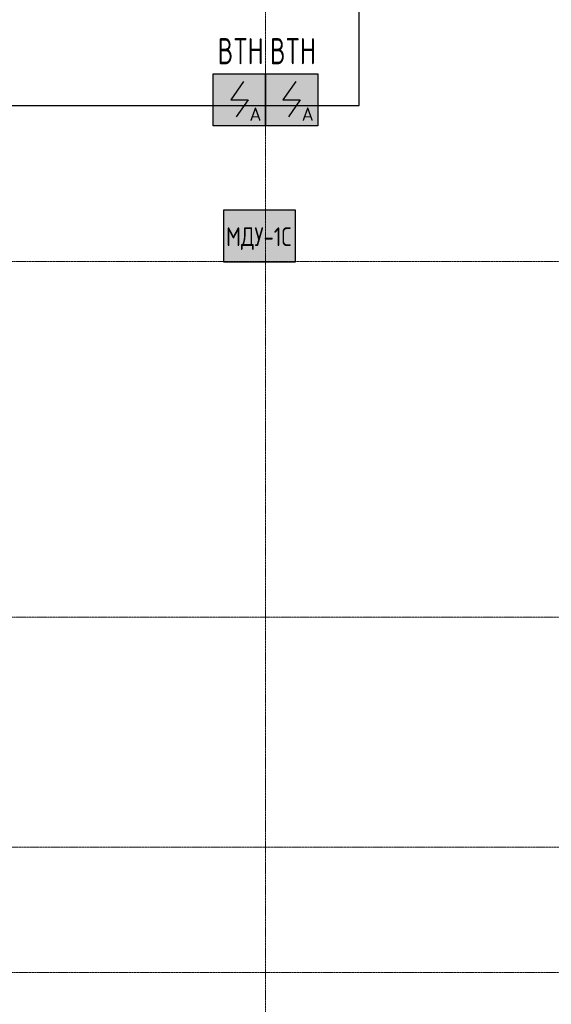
# Model space of a CAD drawing. Header units: millimetres. Extents: x -135639 to 224623, y -383017 to -59102.
# Tile 294 of 494: x 43461 to 48548, y -153224 to -143810. Entities that reach past the tile are written whole.
import ezdxf
from ezdxf.enums import TextEntityAlignment as Align

# ---------------------------------------------------------------- set-up
doc = ezdxf.new("R2010")
doc.units = ezdxf.units.MM
doc.linetypes.add('CONTINOUS', pattern=[0])
doc.linetypes.add('Линия сетки', pattern=[25, 20, -2.5, 0, -2.5])
for name, color, linetype, lineweight in [('Z-030-M_GRID', 7, 'Continuous', 9), ('Арматура воздуховодов', 7, 'Continuous', 18), ('ОС', 5, 'Continuous', 25), ('ПС', 7, 'Continuous', 40), ('СС-011-ПОЖ-СИГНАЛИЗАЦИЯ', 1, 'Continuous', 30)]:
    doc.layers.add(name, color=color, linetype=linetype, lineweight=lineweight)
doc.layers.add('ССПС', color=5, linetype='Continuous')
doc.styles.add('1111', font='isocpeur.ttf')

# ---------------------------------------------------------------- blocks, each defined once
blk = doc.blocks.new('-1 эт')
at = {"layer": 'Z-030-M_GRID', "color": 253, "linetype": 'Линия сетки', "true_color": 0xaaaaaa}
for p, q in [((53950, -19697.8), (53950, 89253.2)), ((155948.8, 46700), (-3681, 46700)), ((155949, 43300), (-3680.8, 43300)), ((155950.9, 41100), (-3680.6, 41100)), ((155949.2, 39900), (-3680.6, 39900))]:
    blk.add_line(p, q, dxfattribs=at)
blk = doc.blocks.new('*U4706')
at = {"lineweight": 35, "true_color": 0xffffff}
h = blk.add_hatch(color=7, dxfattribs=at)
h.dxf.hatch_style = 1
h.paths.add_polyline_path([(0, 499.6), (0, 0), (499.6, 0), (499.6, 499.6)])
at = {"color": 1, "linetype": 'ByBlock', "lineweight": -2}
for p, q in [((289.5, 426.3), (166.9, 249.8)), ((166.9, 249.8), (332.7, 249.8)), ((332.7, 249.8), (219.3, 86.3))]:
    blk.add_line(p, q, dxfattribs=at)
at = {"color": 1, "linetype": 'ByBlock', "lineweight": -2, "ltscale": 0.1}
blk.add_lwpolyline([(0, 499.6), (499.6, 499.6), (499.6, 0), (0, 0)], close=True, dxfattribs=at)
at = {"color": 1, "linetype": 'ByBlock', "lineweight": -2, "ltscale": 1000, "style": '1111'}
blk.add_text('A', height=128.1, dxfattribs=at).set_placement((403.4, 49.2), align=Align.CENTER)
at = {"color": 0, "linetype": 'ByBlock', "lineweight": -2, "style": '1111'}
blk.add_attdef('INDEX', (-63.3, -234.7), '', height=125, dxfattribs=at)
at = {"color": 0, "linetype": 'ByBlock', "lineweight": -2, "style": '1111', "flags": 1}
for tag, p in [('NAME_DEVICE', (-64.1, -421.2)), ('NUM_POM', (-81.6, -847))]:
    blk.add_attdef(tag, p, '', height=125, dxfattribs=at)
at = {"color": 0, "linetype": 'ByBlock', "lineweight": -2, "style": '1111', "width": 0.7}
blk.add_attdef('NUM_DEVICE', (-64.1, -629.5), '', height=125, dxfattribs=at)
blk = doc.blocks.new('ger')
at = {"lineweight": 40, "ltscale": 2, "true_color": 0xffffff}
h = blk.add_hatch(color=7, dxfattribs=at)
h.dxf.hatch_style = 1
h.paths.add_polyline_path([(491036.1, -67335.5), (491036.1, -66842.7), (490344.7, -66842.7), (490344.7, -67335.5)])
at = {"layer": 'ОС', "color": 1, "lineweight": 30}
blk.add_lwpolyline([(491036.1, -66842.7), (490344.7, -66842.7), (490344.7, -67335.5), (491036.1, -67335.5)], close=True, dxfattribs=at)
at = {"layer": 'ССПС', "color": 1, "lineweight": -2, "ltscale": 1000, "style": '1111', "width": 0.8}
blk.add_text('МДУ-1С', height=180, dxfattribs=at).set_placement((490370.6, -67185.8))

msp = doc.modelspace()

# ---------------------------------------------------------------- linework, layer by layer
at = {"layer": 'СС-011-ПОЖ-СИГНАЛИЗАЦИЯ', "lineweight": 30}
msp.add_lwpolyline([(28314.3, -147590), (28314.3, -146209.9), (30542.3, -146209.9), (30542.3, -148097.6), (34470, -148097.6), (34470, -150089.7), (38318.6, -150089.7), (38318.6, -149152.8), (37408.1, -149152.8), (37408.1, -143790), (39730.5, -143790), (39730.5, -144631.9), (46708.7, -144631.9), (46708.7, -137799.9), (59398, -137799.9), (59398, -146240.9), (60780.5, -146240.9), (60780.5, -141821.5), (69312.2, -141821.5)], dxfattribs=at)

# ---------------------------------------------------------------- block references
msp.add_blockref('-1 эт', (-8136.8, -192821.5))
at = {"layer": 'Арматура воздуховодов', "lineweight": 30}
msp.add_blockref('ger', (-444934.7, -78788.9), dxfattribs=at)
at = {"layer": 'ПС', "color": 7, "linetype": 'CONTINOUS', "lineweight": 30, "ltscale": 100}
ref = msp.add_blockref('*U4706', (45313.2, -144826.4), dxfattribs=dict(at, xscale=1.000736, yscale=1.000736, zscale=1.000736))
ref.add_attrib('NUM_DEVICE', 'BTH', dxfattribs={"layer": '0', "color": 0, "linetype": 'ByBlock', "lineweight": -2, "ltscale": 100, "height": 250.18, "style": '1111', "width": 0.7}).set_placement((45575, -144235.9), align=Align.CENTER)
ref = msp.add_blockref('*U4706', (45813.2, -144826.4), dxfattribs=dict(at, xscale=1.000736, yscale=1.000736, zscale=1.000736))
ref.add_attrib('NUM_DEVICE', 'BTH', dxfattribs={"layer": '0', "color": 0, "linetype": 'ByBlock', "lineweight": -2, "ltscale": 100, "height": 250.18, "style": '1111', "width": 0.7}).set_placement((46075, -144235.9), align=Align.CENTER)

doc.saveas('drawing.dxf')
